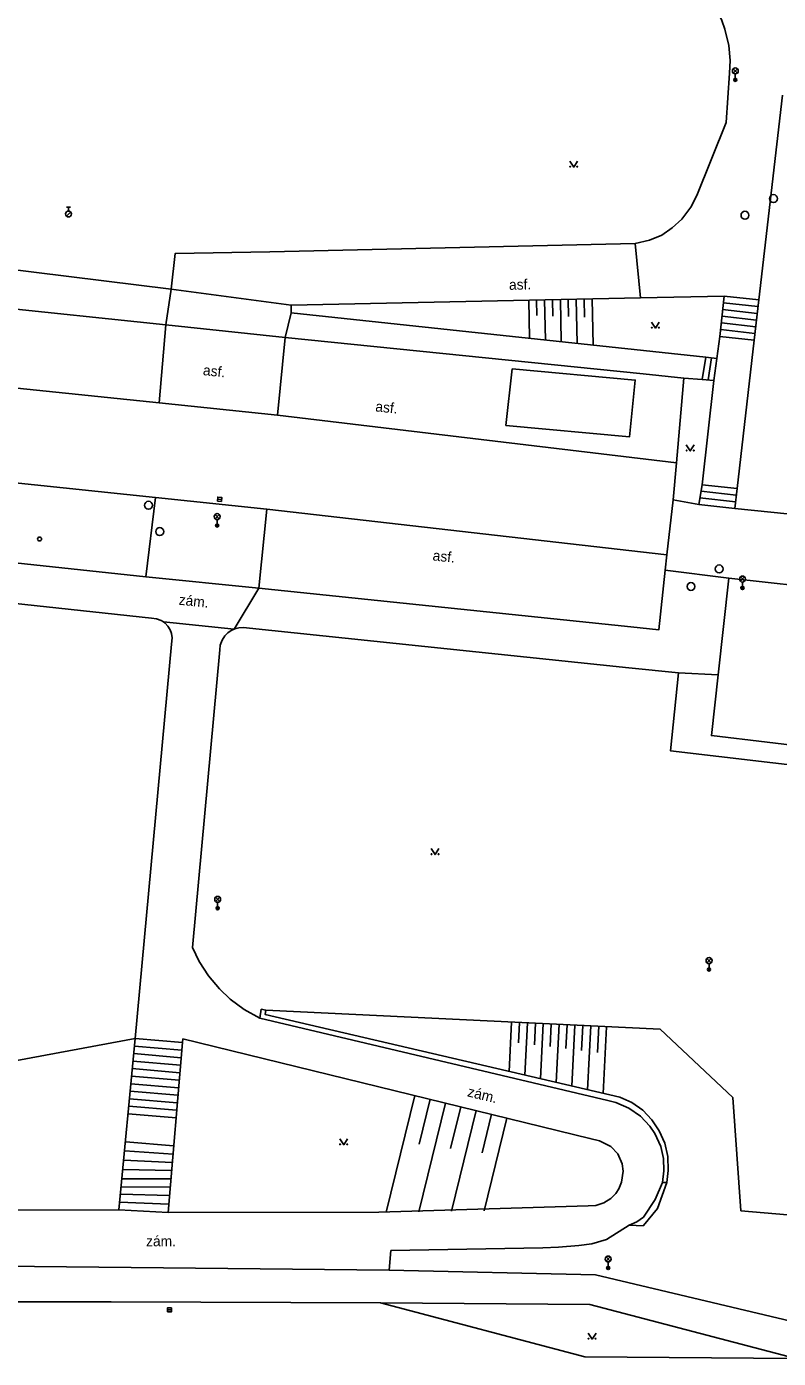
# Model space of a CAD drawing. Extents: x -602419 to -601554, y -1162937 to -1162362.
# Drawn here: x -601935.4 to -601887.9, y -1162714.5 to -1162630.4 of the extents above; entities that cross this region are included whole.
import ezdxf

# ---------------------------------------------------------------- set-up
doc = ezdxf.new("R2010")
doc.units = 0
doc.layers.add('Podklad', color=7, linetype='Continuous')

msp = doc.modelspace()

# ---------------------------------------------------------------- linework, layer by layer
at = {"layer": 'Podklad'}
for p, q in [((-601890.7625, -1162633.37), (-601890.4975, -1162633.105)), ((-601890.7625, -1162633.105), (-601890.4975, -1162633.37)), ((-601890.63, -1162633.425), (-601890.63, -1162633.8)), ((-601932.875, -1162641.8325), (-601932.625, -1162641.8325)), ((-601932.75, -1162642.0825), (-601932.75, -1162641.8325)), ((-601932.879, -1162642.406), (-601932.614, -1162642.141)), ((-601923.3344, -1162660.2681), (-601923.0856, -1162660.2919)), ((-601923.4925, -1162661.51), (-601923.2275, -1162661.245)), ((-601923.4925, -1162661.245), (-601923.2275, -1162661.51)), ((-601923.36, -1162661.565), (-601923.36, -1162661.94)), ((-601890.3125, -1162665.45), (-601890.0475, -1162665.185)), ((-601890.3125, -1162665.185), (-601890.0475, -1162665.45)), ((-601890.18, -1162665.505), (-601890.18, -1162665.88)), ((-601923.4625, -1162685.67), (-601923.1975, -1162685.405)), ((-601923.4625, -1162685.405), (-601923.1975, -1162685.67)), ((-601923.33, -1162685.725), (-601923.33, -1162686.1)), ((-601892.4225, -1162689.5399), (-601892.1575, -1162689.2749)), ((-601892.4225, -1162689.2749), (-601892.1575, -1162689.5399)), ((-601892.29, -1162689.5949), (-601892.29, -1162689.9699)), ((-601898.7925, -1162708.38), (-601898.5275, -1162708.115)), ((-601898.7925, -1162708.115), (-601898.5275, -1162708.38)), ((-601898.66, -1162708.435), (-601898.66, -1162708.81)), ((-601926.505, -1162711.46), (-601926.255, -1162711.46))]:
    msp.add_line(p, q, dxfattribs=at)
for points in [[(-601893.39, -1162627.29), (-601892.56, -1162628.17), (-601891.98, -1162629.03), (-601891.48, -1162630.05), (-601891.29, -1162630.6), (-601891.05, -1162631.64), (-601890.96, -1162632.57), (-601891, -1162633.38)], [(-601891, -1162633.38), (-601891.2, -1162636.49), (-601893.07, -1162641.11)], [(-601887.6599, -1162634.77), (-601889.15, -1162647.7)], [(-601901.09, -1162638.935), (-601900.84, -1162639.31), (-601900.59, -1162638.935)], [(-601896.95, -1162644.13), (-601896.06, -1162643.93), (-601895.28, -1162643.61), (-601894.61, -1162643.14), (-601894.01, -1162642.59), (-601893.44, -1162641.83), (-601893.07, -1162641.11)], [(-601896.95, -1162644.13), (-601920.03, -1162644.65), (-601926.02, -1162644.77), (-601926.26, -1162647.02), (-601943.48, -1162644.89), (-601946.2, -1162644.67), (-601954.1599, -1162643.79)], [(-601896.61, -1162647.5698), (-601896.95, -1162644.13)], [(-601926.6, -1162649.27), (-601926.26, -1162647.02), (-601918.69, -1162648.03)], [(-601892.49, -1162651.31), (-601918.68, -1162648.51), (-601918.69, -1162648.03), (-601896.61, -1162647.5698), (-601891.34, -1162647.46)], [(-601903.68, -1162647.7199), (-601903.63, -1162650.12)], [(-601903.18, -1162647.71), (-601903.1599, -1162648.69)], [(-601902.68, -1162647.7), (-601902.63, -1162650.23)], [(-601902.18, -1162647.69), (-601902.1599, -1162648.7199)], [(-601901.68, -1162647.68), (-601901.63, -1162650.33)], [(-601901.18, -1162647.6599), (-601901.1599, -1162648.75)], [(-601900.68, -1162647.65), (-601900.62, -1162650.44)], [(-601900.18, -1162647.64), (-601900.1599, -1162648.78)], [(-601899.68, -1162647.63), (-601899.62, -1162650.55)], [(-601891.34, -1162647.46), (-601891.6, -1162650)], [(-601891.34, -1162647.46), (-601891.6, -1162650)], [(-601889.2, -1162648.12), (-601891.38, -1162647.89)], [(-601891.34, -1162647.46), (-601889.15, -1162647.7)], [(-601889.15, -1162647.7), (-601889.44, -1162650.24)], [(-601926.6, -1162649.27), (-601937.9, -1162648.09)], [(-601919.07, -1162650.07), (-601918.68, -1162648.51)], [(-601889.3, -1162648.9699), (-601891.4699, -1162648.73)], [(-601891.43, -1162648.31), (-601889.25, -1162648.55)], [(-601927.02, -1162654.19), (-601926.6, -1162649.27)], [(-601926.6, -1162649.27), (-601919.07, -1162650.07)], [(-601895.93, -1162649.0949), (-601895.68, -1162649.4699), (-601895.43, -1162649.0949)], [(-601889.39, -1162649.82), (-601891.55, -1162649.57)], [(-601891.51, -1162649.15), (-601889.34, -1162649.39)], [(-601919.07, -1162650.07), (-601919.54, -1162654.98)], [(-601896.45, -1162652.37), (-601919.07, -1162650.07)], [(-601891.79, -1162651.4), (-601891.6, -1162650)], [(-601891.6, -1162650), (-601889.44, -1162650.24)], [(-601889.44, -1162650.24), (-601890.52, -1162659.6)], [(-601927.02, -1162654.19), (-601947.03, -1162652.13)], [(-601904.73, -1162652.04), (-601896.95, -1162652.76), (-601897.32, -1162656.35), (-601905.13, -1162655.62)], [(-601904.73, -1162652.04), (-601905.13, -1162655.62)], [(-601892.49, -1162651.31), (-601892.7199, -1162652.7199)], [(-601891.79, -1162651.4), (-601892.49, -1162651.31)], [(-601892.35, -1162652.75), (-601892.13, -1162651.36)], [(-601891.79, -1162651.4), (-601891.98, -1162652.78)], [(-601893.88, -1162652.63), (-601896.45, -1162652.37)], [(-601894.35, -1162657.99), (-601893.88, -1162652.63)], [(-601893.88, -1162652.63), (-601892.7199, -1162652.7199)], [(-601892.7199, -1162652.7199), (-601891.98, -1162652.78)], [(-601891.98, -1162652.78), (-601892.7199, -1162659.36)], [(-601919.54, -1162654.98), (-601927.02, -1162654.19)], [(-601928.54, -1162694.32), (-601947.71, -1162697.88), (-601984.32, -1162697.95), (-601986.89, -1162696.1), (-601988.58, -1162694.52), (-601989.65, -1162693.28), (-601989.95, -1162692.89), (-601990.81, -1162691.65), (-601991.85, -1162689.83), (-601993.05, -1162686.96), (-601993.69, -1162684.25), (-601993.99, -1162681.09), (-601993.78, -1162678.2199), (-601988.57, -1162654.98)], [(-601919.54, -1162654.98), (-601894.35, -1162657.99)], [(-601893.73, -1162656.855), (-601893.48, -1162657.23), (-601893.23, -1162656.855)], [(-601948, -1162658), (-601927.25, -1162660.1599)], [(-601894.56, -1162660.32), (-601894.35, -1162657.99)], [(-601892.7199, -1162659.36), (-601892.94, -1162660.62)], [(-601892.7199, -1162659.36), (-601890.52, -1162659.6)], [(-601890.52, -1162659.6), (-601890.67, -1162660.87)], [(-601927.25, -1162660.1599), (-601927.87, -1162665.17)], [(-601920.2199, -1162660.9099), (-601927.25, -1162660.1599)], [(-601894.56, -1162660.32), (-601894.96, -1162663.8)], [(-601892.94, -1162660.62), (-601894.56, -1162660.32)], [(-601892.87, -1162660.2), (-601890.62, -1162660.45)], [(-601890.57, -1162660.02), (-601892.79, -1162659.78)], [(-601920.7199, -1162665.9), (-601920.2199, -1162660.9099)], [(-601920.2199, -1162660.9099), (-601894.96, -1162663.8)], [(-601890.67, -1162660.87), (-601892.94, -1162660.62)], [(-601883.84, -1162661.55), (-601890.67, -1162660.87)], [(-601927.87, -1162665.17), (-601948.33, -1162662.99)], [(-601894.96, -1162663.8), (-601895.07, -1162664.75)], [(-601895.07, -1162664.75), (-601895.46, -1162668.52), (-601897.24, -1162668.34)], [(-601891.04, -1162665.26), (-601895.07, -1162664.75)], [(-601951.9099, -1162665.15), (-601927.5, -1162667.78)], [(-601920.7199, -1162665.9), (-601927.87, -1162665.17)], [(-601885.11, -1162676.03), (-601892.14, -1162675.2), (-601891.7159, -1162671.3679), (-601891.04, -1162665.26)], [(-601884.15, -1162666.01), (-601891.04, -1162665.26)], [(-601922.287, -1162668.4816), (-601920.7199, -1162665.9)], [(-601897.24, -1162668.34), (-601920.7199, -1162665.9)], [(-601927.5, -1162667.78), (-601927.19, -1162667.82), (-601926.9, -1162667.93), (-601926.75, -1162668.0281), (-601926.64, -1162668.1)], [(-601926.75, -1162668.0281), (-601922.287, -1162668.4816)], [(-601926.64, -1162668.1), (-601926.4699, -1162668.3), (-601926.33, -1162668.52), (-601926.24, -1162668.76), (-601926.21, -1162669.02), (-601926.25, -1162669.43)], [(-601923.2, -1162669.78), (-601923.17, -1162669.49), (-601923.05, -1162669.17), (-601922.88, -1162668.9), (-601922.69, -1162668.7199), (-601922.48, -1162668.57), (-601922.287, -1162668.4816), (-601922.24, -1162668.46), (-601921.99, -1162668.4), (-601921.7199, -1162668.38)], [(-601921.7199, -1162668.38), (-601897.36, -1162670.92)], [(-601926.25, -1162669.43), (-601928.54, -1162694.32)], [(-601924.9099, -1162688.58), (-601923.2, -1162669.78)], [(-601885.2, -1162677.27), (-601894.73, -1162676.1599), (-601894.21, -1162671.24), (-601897.36, -1162670.92)], [(-601894.21, -1162671.24), (-601891.7159, -1162671.3679)], [(-601909.85, -1162682.335), (-601909.6, -1162682.71), (-601909.35, -1162682.335)], [(-601924.9099, -1162688.58), (-601924.49, -1162689.46), (-601923.9099, -1162690.36), (-601923.21, -1162691.2), (-601922.54, -1162691.84), (-601921.65, -1162692.5), (-601920.67, -1162693.04)], [(-601920.67, -1162693.04), (-601920.58, -1162692.48), (-601920.28, -1162692.54)], [(-601898.69, -1162698.25), (-601920.67, -1162693.04)], [(-601920.28, -1162692.54), (-601920.33, -1162692.81), (-601897.93, -1162698.03)], [(-601920.28, -1162692.54), (-601895.37, -1162693.74), (-601890.79, -1162698.05), (-601890.28, -1162705.2)], [(-601904.76, -1162693.29), (-601904.9099, -1162696.4)], [(-601904.26, -1162693.31), (-601904.32, -1162694.59)], [(-601903.76, -1162693.34), (-601903.92, -1162696.63)], [(-601903.26, -1162693.36), (-601903.32, -1162694.7199)], [(-601902.76, -1162693.38), (-601902.93, -1162696.87)], [(-601902.26, -1162693.4099), (-601902.33, -1162694.84)], [(-601901.76, -1162693.43), (-601901.94, -1162697.1)], [(-601901.26, -1162693.46), (-601901.33, -1162694.96)], [(-601900.76, -1162693.48), (-601900.95, -1162697.33)], [(-601900.26, -1162693.5), (-601900.34, -1162695.08)], [(-601899.76, -1162693.53), (-601899.96, -1162697.56)], [(-601899.26, -1162693.55), (-601899.34, -1162695.2)], [(-601898.76, -1162693.58), (-601898.9699, -1162697.79)], [(-601928.54, -1162694.32), (-601929.57, -1162705.14)], [(-601928.54, -1162694.32), (-601929.57, -1162705.14)], [(-601925.6, -1162695.06), (-601928.58, -1162694.8)], [(-601928.54, -1162694.32), (-601925.56, -1162694.58)], [(-601926.46, -1162705.31), (-601925.56, -1162694.58), (-601925.54, -1162694.34)], [(-601926.46, -1162705.31), (-601925.56, -1162694.58), (-601925.54, -1162694.34)], [(-601925.54, -1162694.34), (-601899.81, -1162700.63), (-601899.2, -1162700.78), (-601898.49, -1162701.14), (-601898.06, -1162701.6), (-601897.77, -1162702.23), (-601897.7199, -1162702.71), (-601897.81, -1162703.39), (-601897.99, -1162703.82), (-601898.18, -1162704.11), (-601898.5, -1162704.43), (-601898.94, -1162704.7), (-601899.44, -1162704.86), (-601899.93, -1162704.9), (-601913.15, -1162705.29)], [(-601925.54, -1162694.34), (-601899.81, -1162700.63)], [(-601925.68, -1162696.01), (-601928.68, -1162695.75)], [(-601928.63, -1162695.28), (-601925.64, -1162695.54)], [(-601925.76, -1162696.96), (-601928.77, -1162696.7)], [(-601928.7199, -1162696.23), (-601925.7199, -1162696.49)], [(-601928.81, -1162697.18), (-601925.8, -1162697.44)], [(-601928.9, -1162698.13), (-601925.88, -1162698.39)], [(-601925.84, -1162697.9099), (-601928.86, -1162697.65)], [(-601910.88, -1162697.92), (-601912.68, -1162705.28)], [(-601909.9099, -1162698.1599), (-601910.61, -1162701)], [(-601898.69, -1162698.25), (-601898.17, -1162698.37)], [(-601898.17, -1162698.37), (-601897.36, -1162698.7199), (-601896.63, -1162699.2199), (-601896.02, -1162699.86), (-601895.7199, -1162700.32), (-601895.33, -1162701.15), (-601895.17, -1162701.9), (-601895.14, -1162702.67), (-601895.23, -1162703.4099)], [(-601897.93, -1162698.03), (-601897.17, -1162698.37), (-601896.48, -1162698.85), (-601895.9099, -1162699.45), (-601895.44, -1162700.1599), (-601895.09, -1162700.93), (-601894.9, -1162701.78), (-601894.88, -1162702.65), (-601894.96, -1162703.4099)], [(-601928.99, -1162699.08), (-601925.96, -1162699.34)], [(-601925.92, -1162698.86), (-601928.95, -1162698.6)], [(-601908.94, -1162698.4), (-601910.62, -1162705.26)], [(-601907.9699, -1162698.63), (-601908.62, -1162701.28)], [(-601907, -1162698.87), (-601908.55, -1162705.23)], [(-601906.03, -1162699.11), (-601906.63, -1162701.55)], [(-601905.06, -1162699.35), (-601906.49, -1162705.21)], [(-601926.11, -1162701.11), (-601929.13, -1162700.84)], [(-601915.62, -1162700.655), (-601915.37, -1162701.03), (-601915.12, -1162700.655)], [(-601899.81, -1162700.63), (-601899.2, -1162700.78), (-601898.49, -1162701.14), (-601898.06, -1162701.6), (-601897.77, -1162702.23), (-601897.7199, -1162702.71), (-601897.81, -1162703.39), (-601897.99, -1162703.82), (-601898.18, -1162704.11), (-601898.5, -1162704.43), (-601898.94, -1162704.7), (-601899.44, -1162704.86), (-601899.93, -1162704.9)], [(-601929.19, -1162701.42), (-601926.15, -1162701.63)], [(-601926.2, -1162702.15), (-601929.25, -1162702.01)], [(-601926.28, -1162703.18), (-601929.37, -1162703.18)], [(-601929.31, -1162702.6), (-601926.24, -1162702.6599)], [(-601897.34, -1162706.12), (-601896.4483, -1162706.1515), (-601896.44, -1162706.1413), (-601895.54, -1162705.0499), (-601894.96, -1162703.4099)], [(-601895.23, -1162703.4099), (-601895.69, -1162704.5), (-601896.44, -1162705.6), (-601896.85, -1162705.9099), (-601897.34, -1162706.12)], [(-601895.23, -1162703.4099), (-601895.69, -1162704.5), (-601896.44, -1162705.6), (-601896.85, -1162705.9099), (-601897.34, -1162706.12)], [(-601895.23, -1162703.41), (-601895.69, -1162704.5), (-601896.44, -1162705.6), (-601896.85, -1162705.91), (-601897.34, -1162706.12)], [(-601895.23, -1162703.4099), (-601894.96, -1162703.4099)], [(-601926.37, -1162704.24), (-601929.4699, -1162704.1599)], [(-601929.42, -1162703.68), (-601926.33, -1162703.71)], [(-601929.52, -1162704.6599), (-601926.42, -1162704.78)], [(-601929.57, -1162705.14), (-601943.64, -1162705.18), (-601944.44, -1162705.77), (-601947.1599, -1162708.6)], [(-601929.57, -1162705.14), (-601943.64, -1162705.18), (-601944.44, -1162705.77), (-601947.1599, -1162708.6)], [(-601926.46, -1162705.31), (-601929.57, -1162705.14)], [(-601913.15, -1162705.29), (-601926.46, -1162705.31)], [(-601859.37, -1162707.86), (-601890.28, -1162705.2)], [(-601902.79, -1162707.55), (-601901.8, -1162707.51), (-601900.52, -1162707.4), (-601899.69, -1162707.29), (-601898.76, -1162707.02), (-601897.34, -1162706.12)], [(-601902.79, -1162707.55), (-601901.8, -1162707.51), (-601900.52, -1162707.4), (-601899.69, -1162707.29), (-601898.76, -1162707.02), (-601897.34, -1162706.12)], [(-601902.79, -1162707.55), (-601912.4, -1162707.71)], [(-601912.4, -1162707.71), (-601912.49, -1162708.95)], [(-601912.49, -1162708.95), (-601947.1599, -1162708.6)], [(-601912.49, -1162708.95), (-601899.4699, -1162709.24), (-601886.33, -1162712.36), (-601842.86, -1162712.69), (-601833.09, -1162712.3)], [(-601912.49, -1162708.95), (-601899.4699, -1162709.24), (-601886.33, -1162712.36), (-601842.86, -1162712.69), (-601833.09, -1162712.3)], [(-601930.05, -1162710.96), (-601939.26, -1162710.95)], [(-601913.05, -1162711.02), (-601930.05, -1162710.96)], [(-601886.81, -1162714.52), (-601900.14, -1162714.42), (-601913.05, -1162711.02)], [(-601913.05, -1162711.02), (-601899.81, -1162711.11), (-601886.81, -1162714.52)], [(-601899.93, -1162712.925), (-601899.68, -1162713.3), (-601899.43, -1162712.925)]]:
    msp.add_lwpolyline(points, dxfattribs=at)
for points in [[(-601923.3463, -1162660.3925), (-601923.0975, -1162660.4163), (-601923.0737, -1162660.1675), (-601923.3225, -1162660.1437)], [(-601926.505, -1162711.585), (-601926.255, -1162711.585), (-601926.255, -1162711.335), (-601926.505, -1162711.335)]]:
    msp.add_lwpolyline(points, close=True, dxfattribs=at)
for centre, radius in [((-601890.63, -1162633.2375), 0.1875), ((-601890.63, -1162633.8), 0.1), ((-601890.63, -1162633.8), 0.0723), ((-601890.63, -1162633.8), 0.0438), ((-601901.0651, -1162639.2849), 0.025), ((-601900.6154, -1162639.2849), 0.025), ((-601888.2199, -1162641.3), 0.25), ((-601932.75, -1162642.27), 0.1875), ((-601890.02, -1162642.35), 0.25), ((-601895.9051, -1162649.4448), 0.025), ((-601895.4554, -1162649.4448), 0.025), ((-601893.7051, -1162657.2049), 0.025), ((-601893.2554, -1162657.2049), 0.025), ((-601927.7, -1162660.6599), 0.25), ((-601923.36, -1162661.3775), 0.1875), ((-601926.99, -1162662.32), 0.25), ((-601923.36, -1162661.94), 0.1), ((-601923.36, -1162661.94), 0.0723), ((-601923.36, -1162661.94), 0.0438), ((-601934.58, -1162662.79), 0.125), ((-601891.65, -1162664.68), 0.25), ((-601893.43, -1162665.79), 0.25), ((-601890.18, -1162665.3175), 0.1875), ((-601890.18, -1162665.88), 0.1), ((-601890.18, -1162665.88), 0.0723), ((-601890.18, -1162665.88), 0.0438), ((-601909.8251, -1162682.6849), 0.025), ((-601909.3754, -1162682.6849), 0.025), ((-601923.33, -1162685.5375), 0.1875), ((-601923.33, -1162686.1), 0.1), ((-601923.33, -1162686.1), 0.0723), ((-601923.33, -1162686.1), 0.0438), ((-601892.29, -1162689.4074), 0.1875), ((-601892.29, -1162689.9699), 0.1), ((-601892.29, -1162689.9699), 0.0723), ((-601892.29, -1162689.9699), 0.0438), ((-601915.5951, -1162701.0049), 0.025), ((-601915.1454, -1162701.0049), 0.025), ((-601898.66, -1162708.2475), 0.1875), ((-601898.66, -1162708.81), 0.1), ((-601898.66, -1162708.81), 0.0723), ((-601898.66, -1162708.81), 0.0438), ((-601899.9051, -1162713.2749), 0.025), ((-601899.4554, -1162713.2749), 0.025)]:
    msp.add_circle(centre, radius, dxfattribs=at)

# ---------------------------------------------------------------- texts
for s, rotation, p in [('asf.', 1.19, (-601904.92, -1162647.06)), ('asf.', 353.97, (-601924.28, -1162652.44)), ('asf.', 353.97, (-601913.39, -1162654.73)), ('asf.', 353.97, (-601909.77, -1162664.14)), (' zám.', 354.05, (-601926.05, -1162666.9099)), (' zám.', 346.26, (-601907.83, -1162697.9099))]:
    msp.add_text(s, height=0.65, rotation=rotation, dxfattribs=at).set_placement(p)
msp.add_text('zám.', height=0.65, dxfattribs=at).set_placement((-601927.85, -1162707.44))

doc.saveas('drawing.dxf')
